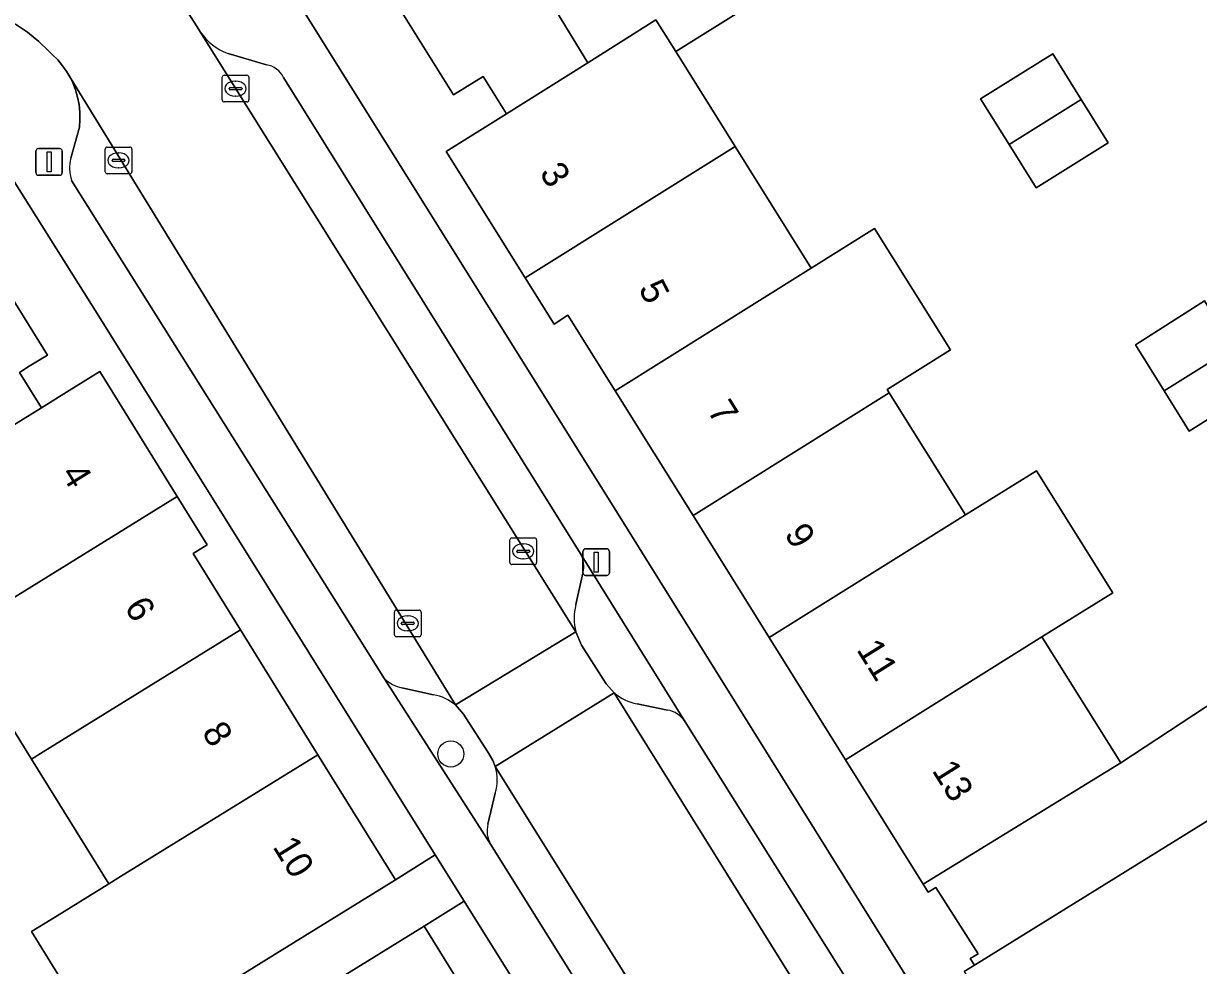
# Model space of a CAD drawing. Extents: x 159279 to 160377, y 384531 to 385888.
# Drawn here: x 159869.7 to 159913.79, y 385364.76 to 385400.13 of the extents above; entities that cross this region are included whole.
import ezdxf

# ---------------------------------------------------------------- set-up
doc = ezdxf.new("R2010")
doc.units = 0
for name, color, linetype in [('IMGEO_Boom', 7, 'Continuous'), ('IMGEO_Erf', 7, 'Continuous'), ('IMGEO_Kolk', 7, 'Continuous'), ('IMGEO_Lichtmast', 7, 'Continuous'), ('IMGEO_Pand', 7, 'Continuous'), ('IMGEO_Pand_nummerreeks', 7, 'Continuous'), ('IMGEO_Parkeervlak_open', 7, 'Continuous'), ('IMGEO_Rijbaan_lokaal_open', 7, 'Continuous'), ('IMGEO_Verkeerseiland_open', 7, 'Continuous'), ('IMGEO_Voetpad_open', 7, 'Continuous')]:
    doc.layers.add(name, color=color, linetype=linetype)

msp = doc.modelspace()

# ---------------------------------------------------------------- linework, layer by layer
at = {"layer": 'IMGEO_Boom'}
msp.add_circle((159885.729, 385372.703), 0.489, dxfattribs=at)
at = {"layer": 'IMGEO_Erf'}
for points in [[(159904.995, 385364.541), (159905.377, 385364.779), (159905.224, 385365.026), (159905.513, 385365.206), (159903.933, 385367.694), (159903.644, 385367.514), (159903.458, 385367.812), (159900.54, 385372.489), (159897.681, 385377.07), (159894.822, 385381.652), (159891.897, 385386.341), (159890.126, 385389.179), (159889.605, 385388.843), (159888.523, 385390.576), (159885.561, 385395.322), (159887.819, 385396.731), (159886.94, 385398.141), (159885.836, 385397.452), (159882.581, 385402.667)], [(159878.986, 385402.554), (159891.759, 385382.102), (159931.458, 385318.39)], [(159896.834, 385400.739), (159894.17, 385399.071), (159896.401, 385395.503), (159899.253, 385390.942), (159901.629, 385392.428), (159904.476, 385387.876), (159902.098, 385386.39), (159902.183, 385386.255), (159905.047, 385381.676), (159907.703, 385383.337), (159910.566, 385378.759), (159907.91, 385377.098), (159910.87, 385372.365), (159918.136, 385377.149)], [(159868.845, 385390.497), (159870.59, 385387.677), (159869.914, 385387.259), (159869.545, 385387.03), (159870.366, 385385.704), (159871.411, 385386.351), (159872.558, 385387.061), (159875.46, 385382.373), (159876.584, 385380.556), (159876.065, 385380.234), (159877.843, 385377.362), (159880.745, 385372.672), (159883.649, 385367.981), (159885.148, 385368.916), (159872.527, 385389.139), (159868.021, 385396.289)], [(159872.626, 385361.782), (159869.995, 385366.034), (159870.955, 385366.628), (159872.895, 385367.828), (159870, 385372.507), (159867.097, 385377.197), (159864.966, 385380.64), (159862.497, 385379.112), (159861.726, 385380.358), (159860.964, 385381.589), (159857.693, 385379.652), (159852.996, 385376.735), (159848.299, 385373.818), (159843.602, 385370.902), (159838.905, 385367.985), (159835.328, 385365.764), (159836.12, 385364.489)], [(159904.938, 385337.206), (159886.233, 385367.178), (159884.728, 385366.239), (159887.629, 385361.551)]]:
    msp.add_lwpolyline(points, dxfattribs=at)
for points in [[(159907.699, 385393.959), (159906.68, 385395.587), (159905.611, 385397.296), (159908.315, 385398.987), (159909.384, 385397.278), (159910.402, 385395.65)], [(159913.438, 385384.827), (159912.495, 385386.334), (159911.417, 385388.058), (159914.007, 385389.709), (159915.1, 385387.962), (159916.042, 385386.456)]]:
    msp.add_lwpolyline(points, close=True, dxfattribs=at)
at = {"layer": 'IMGEO_Kolk'}
for p, q in [((159877.227, 385398.182), (159878.079, 385398.182)), ((159877.152, 385397.256), (159877.152, 385398.108)), ((159877.454, 385397.725), (159877.852, 385397.725)), ((159877.64, 385397.962), (159877.665, 385397.962)), ((159878.153, 385398.108), (159878.153, 385397.256)), ((159877.411, 385397.676), (159877.411, 385397.688)), ((159877.849, 385397.639), (159877.451, 385397.639)), ((159877.663, 385397.402), (159877.638, 385397.402)), ((159877.895, 385397.688), (159877.895, 385397.676)), ((159878.079, 385397.182), (159877.227, 385397.182)), ((159872.76, 385394.562), (159872.76, 385395.414)), ((159872.835, 385395.488), (159873.687, 385395.488)), ((159873.248, 385395.268), (159873.273, 385395.268)), ((159873.761, 385395.414), (159873.761, 385394.562)), ((159873.019, 385394.982), (159873.019, 385394.994)), ((159873.457, 385394.945), (159873.059, 385394.945)), ((159873.062, 385395.031), (159873.46, 385395.031)), ((159873.271, 385394.708), (159873.246, 385394.708)), ((159873.503, 385394.994), (159873.503, 385394.982)), ((159873.687, 385394.488), (159872.835, 385394.488)), ((159887.949, 385379.888), (159887.949, 385380.74)), ((159888.024, 385380.814), (159888.876, 385380.814)), ((159888.437, 385380.594), (159888.462, 385380.594)), ((159888.95, 385380.74), (159888.95, 385379.888)), ((159888.208, 385380.308), (159888.208, 385380.32)), ((159888.646, 385380.271), (159888.248, 385380.271)), ((159888.251, 385380.357), (159888.649, 385380.357)), ((159888.692, 385380.32), (159888.692, 385380.308)), ((159888.876, 385379.814), (159888.024, 385379.814)), ((159888.46, 385380.034), (159888.435, 385380.034)), ((159883.613, 385377.18), (159883.613, 385378.032)), ((159883.688, 385378.106), (159884.54, 385378.106)), ((159884.101, 385377.886), (159884.126, 385377.886)), ((159884.614, 385378.032), (159884.614, 385377.18)), ((159883.872, 385377.6), (159883.872, 385377.612)), ((159884.31, 385377.563), (159883.912, 385377.563)), ((159883.915, 385377.649), (159884.313, 385377.649)), ((159884.356, 385377.612), (159884.356, 385377.6)), ((159884.54, 385377.106), (159883.688, 385377.106)), ((159884.124, 385377.326), (159884.099, 385377.326))]:
    msp.add_line(p, q, dxfattribs=at)
for points in [[(159877.227, 385398.182), (159878.079, 385398.182)], [(159877.152, 385397.256), (159877.152, 385398.108)], [(159878.153, 385398.108), (159878.153, 385397.256)], [(159878.079, 385397.182), (159877.227, 385397.182)], [(159872.76, 385394.562), (159872.76, 385395.414)], [(159872.835, 385395.488), (159873.687, 385395.488)], [(159873.761, 385395.414), (159873.761, 385394.562)], [(159873.687, 385394.488), (159872.835, 385394.488)], [(159887.949, 385379.888), (159887.949, 385380.74)], [(159888.024, 385380.814), (159888.876, 385380.814)], [(159888.95, 385380.74), (159888.95, 385379.888)], [(159888.876, 385379.814), (159888.024, 385379.814)], [(159883.613, 385377.18), (159883.613, 385378.032)], [(159883.688, 385378.106), (159884.54, 385378.106)], [(159884.614, 385378.032), (159884.614, 385377.18)], [(159884.54, 385377.106), (159883.688, 385377.106)]]:
    msp.add_lwpolyline(points, dxfattribs=at)
for centre, radius, start, end in [((159877.229, 385398.106), 0.0765, 91.552, 178.448), ((159877.229, 385398.106), 0.0765, 91.552, 178.448), ((159878.077, 385398.106), 0.0765, 1.552, 88.448), ((159878.077, 385398.106), 0.0765, 1.552, 88.448), ((159877.451, 385397.685), 0.0403, 85.8775, 175.7526), ((159877.856, 385397.687), 0.0386, 1.7309, 96.639), ((159877.448, 385397.675), 0.0366, 178.938, 274.7102), ((159877.852, 385397.682), 0.043, 264.8664, 352.4533), ((159877.229, 385397.258), 0.0765, 181.552, 268.448), ((159877.229, 385397.258), 0.0765, 181.552, 268.448), ((159878.077, 385397.258), 0.0765, 271.552, 358.448), ((159878.077, 385397.258), 0.0765, 271.552, 358.448), ((159872.837, 385395.412), 0.0765, 91.552, 178.448), ((159872.837, 385395.412), 0.0765, 91.552, 178.448), ((159873.685, 385395.412), 0.0765, 1.552, 88.448), ((159873.685, 385395.412), 0.0765, 1.552, 88.448), ((159873.059, 385394.991), 0.0403, 85.8775, 175.7526), ((159873.056, 385394.981), 0.0366, 178.938, 274.7102), ((159873.46, 385394.988), 0.043, 264.8664, 352.4533), ((159873.464, 385394.993), 0.0386, 1.7309, 96.639), ((159872.837, 385394.564), 0.0765, 181.552, 268.448), ((159872.837, 385394.564), 0.0765, 181.552, 268.448), ((159873.685, 385394.564), 0.0765, 271.552, 358.448), ((159873.685, 385394.564), 0.0765, 271.552, 358.448), ((159888.026, 385380.738), 0.0765, 91.552, 178.448), ((159888.026, 385380.738), 0.0765, 91.552, 178.448), ((159888.874, 385380.738), 0.0765, 1.552, 88.448), ((159888.874, 385380.738), 0.0765, 1.552, 88.448), ((159888.248, 385380.317), 0.0403, 85.8775, 175.7526), ((159888.245, 385380.307), 0.0366, 178.938, 274.7102), ((159888.649, 385380.314), 0.043, 264.8664, 352.4533), ((159888.653, 385380.319), 0.0386, 1.7309, 96.639), ((159888.026, 385379.89), 0.0765, 181.552, 268.448), ((159888.026, 385379.89), 0.0765, 181.552, 268.448), ((159888.874, 385379.89), 0.0765, 271.552, 358.448), ((159888.874, 385379.89), 0.0765, 271.552, 358.448), ((159883.69, 385378.03), 0.0765, 91.552, 178.448), ((159883.69, 385378.03), 0.0765, 91.552, 178.448), ((159884.538, 385378.03), 0.0765, 1.552, 88.448), ((159884.538, 385378.03), 0.0765, 1.552, 88.448), ((159883.912, 385377.609), 0.0403, 85.8775, 175.7526), ((159883.909, 385377.599), 0.0366, 178.938, 274.7102), ((159884.313, 385377.606), 0.043, 264.8664, 352.4533), ((159884.317, 385377.611), 0.0386, 1.7309, 96.639), ((159883.69, 385377.182), 0.0765, 181.552, 268.448), ((159883.69, 385377.182), 0.0765, 181.552, 268.448), ((159884.538, 385377.182), 0.0765, 271.552, 358.448), ((159884.538, 385377.182), 0.0765, 271.552, 358.448)]:
    msp.add_arc(centre, radius, start, end, dxfattribs=at)
for centre, major_axis, ratio, start_param, end_param in [((159877.639, 385397.682), (-0.387, 0.002), 0.722429, 4.712389, 7.853982), ((159877.664, 385397.682), (-0.39, 0.002), 0.717154, 1.570796, 4.712389), ((159873.247, 385394.988), (-0.387, 0.002), 0.722429, 4.712389, 7.853982), ((159873.272, 385394.988), (-0.39, 0.002), 0.717154, 1.570796, 4.712389), ((159888.436, 385380.314), (-0.387, 0.002), 0.722429, 4.712389, 7.853982), ((159888.461, 385380.314), (-0.39, 0.002), 0.717154, 1.570796, 4.712389), ((159884.1, 385377.606), (-0.387, 0.002), 0.722429, 4.712389, 7.853982), ((159884.125, 385377.606), (-0.39, 0.002), 0.717154, 1.570796, 4.712389)]:
    msp.add_ellipse(centre, major_axis=major_axis, ratio=ratio, start_param=start_param, end_param=end_param, dxfattribs=at)
at = {"layer": 'IMGEO_Lichtmast'}
for p, q in [((159870.159, 385394.528), (159870.159, 385395.328)), ((159870.159, 385395.328), (159870.159, 385394.528)), ((159870.259, 385395.428), (159871.049, 385395.428)), ((159871.049, 385395.428), (159870.259, 385395.428)), ((159871.149, 385395.328), (159871.149, 385394.528)), ((159871.149, 385394.528), (159871.149, 385395.328)), ((159871.049, 385394.428), (159870.259, 385394.428)), ((159870.259, 385394.428), (159871.049, 385394.428)), ((159890.689, 385379.508), (159890.689, 385380.308)), ((159890.689, 385380.308), (159890.689, 385379.508)), ((159890.789, 385380.408), (159891.579, 385380.408)), ((159891.579, 385380.408), (159890.789, 385380.408)), ((159891.679, 385380.308), (159891.679, 385379.508)), ((159891.679, 385379.508), (159891.679, 385380.308)), ((159891.579, 385379.408), (159890.789, 385379.408)), ((159890.789, 385379.408), (159891.579, 385379.408))]:
    msp.add_line(p, q, dxfattribs=at)
for points in [[(159870.579, 385395.303), (159870.729, 385395.303), (159870.729, 385394.553), (159870.579, 385394.553), (159870.579, 385395.303)], [(159891.109, 385380.283), (159891.259, 385380.283), (159891.259, 385379.533), (159891.109, 385379.533), (159891.109, 385380.283)]]:
    msp.add_lwpolyline(points, dxfattribs=at)
for centre, start, end in [((159870.259, 385395.328), 90, 180), ((159870.259, 385395.328), 90, 180), ((159871.049, 385395.328), 0, 90), ((159871.049, 385395.328), 360, 90), ((159870.259, 385394.528), 180, 270), ((159870.259, 385394.528), 180, 270), ((159871.049, 385394.528), 270, 0), ((159871.049, 385394.528), 270, 0), ((159890.789, 385380.308), 90, 180), ((159890.789, 385380.308), 90, 180), ((159891.579, 385380.308), 0, 90), ((159891.579, 385380.308), 360, 90), ((159890.789, 385379.508), 180, 270), ((159890.789, 385379.508), 180, 270), ((159891.579, 385379.508), 270, 0), ((159891.579, 385379.508), 270, 0)]:
    msp.add_arc(centre, 0.1, start, end, dxfattribs=at)
at = {"layer": 'IMGEO_Pand'}
for points in [[(159894.17, 385399.071), (159896.834, 385400.739), (159895.167, 385403.4), (159890.128, 385411.205), (159889.074, 385410.546), (159890.467, 385408.289), (159889.059, 385407.42), (159888.378, 385408.523), (159885.835, 385406.923), (159890.869, 385398.653), (159893.426, 385400.26)], [(159885.835, 385406.923), (159883.175, 385405.249), (159884.171, 385403.667), (159882.581, 385402.667), (159885.836, 385397.452), (159886.94, 385398.141), (159887.819, 385396.731), (159890.869, 385398.653)], [(159893.426, 385400.26), (159890.869, 385398.653), (159887.819, 385396.731), (159885.561, 385395.322), (159888.523, 385390.576), (159896.401, 385395.503), (159894.17, 385399.071)], [(159906.68, 385395.587), (159909.384, 385397.278), (159908.315, 385398.987), (159905.611, 385397.296)], [(159909.384, 385397.278), (159906.68, 385395.587), (159907.699, 385393.959), (159910.402, 385395.65)], [(159888.523, 385390.576), (159889.605, 385388.843), (159890.126, 385389.179), (159891.897, 385386.341), (159899.253, 385390.942), (159896.401, 385395.503)], [(159899.253, 385390.942), (159891.897, 385386.341), (159894.822, 385381.652), (159902.183, 385386.255), (159902.098, 385386.39), (159904.476, 385387.876), (159901.629, 385392.428)], [(159868.845, 385390.497), (159860.622, 385385.409), (159862.431, 385382.498), (159863.195, 385381.267), (159864.058, 385381.801), (159864.633, 385382.157), (159870.366, 385385.704), (159869.545, 385387.03), (159869.914, 385387.259), (159870.59, 385387.677)], [(159912.495, 385386.334), (159915.1, 385387.962), (159914.007, 385389.709), (159911.417, 385388.058)], [(159915.1, 385387.962), (159912.495, 385386.334), (159913.438, 385384.827), (159916.042, 385386.456)], [(159870.366, 385385.704), (159864.633, 385382.157), (159864.058, 385381.801), (159863.195, 385381.267), (159861.726, 385380.358), (159862.497, 385379.112), (159864.966, 385380.64), (159867.097, 385377.197), (159867.535, 385377.468), (159875.46, 385382.373), (159872.558, 385387.061), (159871.411, 385386.351)], [(159905.047, 385381.676), (159902.183, 385386.255), (159894.822, 385381.652), (159897.681, 385377.07)], [(159907.91, 385377.098), (159910.566, 385378.759), (159907.703, 385383.337), (159905.047, 385381.676), (159897.681, 385377.07), (159900.54, 385372.489)], [(159875.46, 385382.373), (159867.535, 385377.468), (159867.097, 385377.197), (159870, 385372.507), (159870.438, 385372.778), (159877.843, 385377.362), (159876.065, 385380.234), (159876.584, 385380.556)], [(159910.87, 385372.365), (159903.458, 385367.812), (159903.644, 385367.514), (159903.933, 385367.694), (159905.513, 385365.206), (159905.224, 385365.026), (159905.377, 385364.779), (159915.373, 385370.975), (159920.047, 385373.726), (159923.017, 385375.526), (159920.796, 385378.9), (159918.136, 385377.149)], [(159877.843, 385377.362), (159870.438, 385372.778), (159870, 385372.507), (159872.895, 385367.828), (159873.334, 385368.1), (159880.745, 385372.672)], [(159910.87, 385372.365), (159907.91, 385377.098), (159900.54, 385372.489), (159903.458, 385367.812)], [(159880.745, 385372.672), (159873.334, 385368.1), (159872.895, 385367.828), (159870.955, 385366.628), (159869.995, 385366.034), (159872.626, 385361.782), (159872.777, 385361.537), (159876.117, 385363.604), (159876.244, 385363.398), (159879.398, 385365.35), (159883.649, 385367.981)], [(159918.295, 385366.28), (159915.373, 385370.975), (159905.377, 385364.779), (159904.995, 385364.541), (159907.927, 385359.828), (159915.824, 385364.742)], [(159884.728, 385366.239), (159880.477, 385363.608), (159877.323, 385361.655), (159874.173, 385359.704), (159876.955, 385355.211), (159880.105, 385357.16), (159880.224, 385356.968), (159887.629, 385361.551)]]:
    msp.add_lwpolyline(points, close=True, dxfattribs=at)
at = {"layer": 'IMGEO_Parkeervlak_open'}
for points in [[(159876.33, 385399.808), (159890.424, 385377.289)], [(159878.813, 385398.576), (159877.373, 385398.996)], [(159871.466, 385398.058), (159871.543, 385397.897), (159871.646, 385397.632), (159871.725, 385397.359), (159871.779, 385397.08), (159871.809, 385396.798), (159871.813, 385396.513), (159871.791, 385396.23), (159871.475, 385395.071)], [(159885.901, 385374.543), (159871.466, 385398.058)], [(159890.587, 385380.245), (159879.457, 385398.101)], [(159871.5, 385394.237), (159883.245, 385375.529)], [(159890.42, 385378.309), (159890.687, 385379.493)], [(159883.89, 385375.187), (159885.085, 385374.923)], [(159891.865, 385374.998), (159912.173, 385342.365)], [(159893.855, 385374.353), (159892.719, 385374.586)], [(159902.077, 385361.865), (159894.52, 385373.913)], [(159894.437, 385357.73), (159904.91, 385340.983), (159904.96, 385340.909), (159905.016, 385340.84), (159905.078, 385340.777), (159905.146, 385340.719), (159905.218, 385340.667), (159905.295, 385340.623), (159905.375, 385340.585), (159905.459, 385340.554), (159905.529, 385340.535), (159906.878, 385340.184), (159906.993, 385340.143), (159907.164, 385340.066), (159907.327, 385339.974), (159907.482, 385339.869), (159907.627, 385339.75), (159907.76, 385339.618), (159887.399, 385372.238)], [(159887.395, 385371.236), (159887.124, 385370.066)], [(159887.224, 385369.314), (159891.502, 385362.473), (159891.56, 385362.379)]]:
    msp.add_lwpolyline(points, dxfattribs=at)
for centre, radius, start, end in [((159878.15, 385401.07), 2.215, 214.737, 249.4598), ((159878.677, 385397.718), 0.869, 26.1706, 81.006), ((159872.839, 385394.695), 1.415, 164.568, 198.866), ((159889.706, 385379.745), 1.013, 345.589, 29.5604), ((159892.301, 385377.806), 1.947, 165.0356, 195.4137), ((159884.161, 385376.478), 1.319, 225.9977, 258.1343), ((159884.787, 385373.217), 1.732, 49.9659, 80.0926), ((159893.064, 385376.392), 1.839, 229.3043, 259.1871), ((159893.689, 385373.379), 0.988, 32.7039, 80.3145), ((159885.827, 385371.743), 1.648, 342.073, 17.4695), ((159888.092, 385369.812), 1.001, 165.3006, 209.8488)]:
    msp.add_arc(centre, radius, start, end, dxfattribs=at)
at = {"layer": 'IMGEO_Rijbaan_lokaal_open'}
msp.add_lwpolyline([(159867.853, 385400.778), (159867.91, 385400.762), (159868.424, 385400.586), (159868.921, 385400.365), (159869.396, 385400.101), (159869.846, 385399.795), (159870.266, 385399.45), (159870.654, 385399.069), (159870.777, 385398.962), (159870.979, 385398.76), (159871.162, 385398.541), (159871.325, 385398.306), (159871.466, 385398.058), (159885.901, 385374.543), (159890.424, 385377.289), (159876.33, 385399.808), (159876.212, 385399.998), (159874.587, 385402.541)], dxfattribs=at)
for points in [[(159885.901, 385374.543), (159886.212, 385374.2), (159886.298, 385374.062), (159887.126, 385372.756), (159887.311, 385372.46), (159887.399, 385372.238), (159891.865, 385374.998), (159891.556, 385375.339), (159891.45, 385375.509), (159890.637, 385376.794), (159890.424, 385377.289)], [(159887.399, 385372.238), (159907.76, 385339.618), (159912.173, 385342.365), (159891.865, 385374.998)]]:
    msp.add_lwpolyline(points, close=True, dxfattribs=at)
at = {"layer": 'IMGEO_Verkeerseiland_open'}
for points in [[(159894.52, 385373.913), (159890.587, 385380.245)], [(159890.687, 385379.493), (159890.42, 385378.309)], [(159890.424, 385377.289), (159890.637, 385376.794), (159891.45, 385375.509), (159891.556, 385375.339), (159891.865, 385374.998)], [(159883.245, 385375.529), (159887.224, 385369.314)], [(159885.085, 385374.923), (159883.89, 385375.187)], [(159886.298, 385374.062), (159886.212, 385374.2), (159885.901, 385374.543)], [(159892.719, 385374.586), (159893.855, 385374.353)], [(159887.399, 385372.238), (159887.311, 385372.46), (159887.126, 385372.756), (159886.298, 385374.062)], [(159887.124, 385370.066), (159887.395, 385371.236)]]:
    msp.add_lwpolyline(points, dxfattribs=at)
for centre, radius, start, end in [((159889.706, 385379.745), 1.013, 345.589, 29.5604), ((159892.301, 385377.806), 1.947, 165.0356, 195.4137), ((159884.161, 385376.478), 1.319, 225.9977, 258.1343), ((159884.787, 385373.217), 1.732, 49.9659, 80.0926), ((159893.064, 385376.392), 1.839, 229.3043, 259.1871), ((159893.689, 385373.379), 0.988, 32.7039, 80.3145), ((159885.827, 385371.743), 1.648, 342.073, 17.4695), ((159888.092, 385369.812), 1.001, 165.3006, 209.8488)]:
    msp.add_arc(centre, radius, start, end, dxfattribs=at)
at = {"layer": 'IMGEO_Voetpad_open'}
for points in [[(159874.587, 385402.541), (159876.212, 385399.998), (159876.33, 385399.808)], [(159959.118, 385270.452), (159955.657, 385276.014), (159948.234, 385287.943), (159945.655, 385292.23), (159947.197, 385293.185), (159931.458, 385318.39), (159891.759, 385382.102), (159878.986, 385402.554)], [(159871.725, 385397.359), (159871.646, 385397.632), (159871.543, 385397.897), (159871.466, 385398.058), (159871.325, 385398.306), (159871.162, 385398.541), (159870.979, 385398.76), (159870.777, 385398.962), (159870.654, 385399.069), (159870.266, 385399.45), (159869.846, 385399.795), (159869.396, 385400.101)], [(159877.373, 385398.996), (159878.813, 385398.576)], [(159879.457, 385398.101), (159890.587, 385380.245), (159894.52, 385373.913), (159902.077, 385361.865), (159905.06, 385357.106), (159912.239, 385345.576)], [(159871.475, 385395.071), (159871.791, 385396.23), (159871.813, 385396.513), (159871.809, 385396.798), (159871.779, 385397.08), (159871.725, 385397.359)], [(159868.021, 385396.289), (159872.527, 385389.139), (159885.148, 385368.916), (159886.233, 385367.178), (159904.938, 385337.206)], [(159891.502, 385362.473), (159887.224, 385369.314), (159883.245, 385375.529), (159871.5, 385394.237)], [(159880.477, 385363.608), (159884.728, 385366.239), (159886.233, 385367.178), (159885.148, 385368.916), (159883.649, 385367.981), (159879.398, 385365.35), (159876.244, 385363.398)]]:
    msp.add_lwpolyline(points, dxfattribs=at)
for centre, radius, start, end in [((159878.15, 385401.07), 2.215, 214.737, 249.4598), ((159878.677, 385397.718), 0.869, 26.1706, 81.006), ((159872.839, 385394.695), 1.415, 164.568, 198.866)]:
    msp.add_arc(centre, radius, start, end, dxfattribs=at)

# ---------------------------------------------------------------- texts
at = {"layer": 'IMGEO_Pand_nummerreeks'}
for s, rotation, p in [('3', 301.9685, (159889.034, 385394.517)), ('5', 297.2314, (159892.756, 385390.179)), ('7', 301.9594, (159895.334, 385385.593)), ('4', 301.7588, (159871.075, 385383.225)), ('9', 301.9614, (159898.224, 385380.961)), ('6', 301.7531, (159873.458, 385378.213)), ('11', 301.9594, (159900.932, 385376.621)), ('8', 301.7531, (159876.363, 385373.52)), ('13', 301.9614, (159903.761, 385372.085)), ('10', 301.7531, (159879.023, 385369.223))]:
    msp.add_text(s, height=1, rotation=rotation, dxfattribs=at).set_placement(p)

doc.saveas('drawing.dxf')
